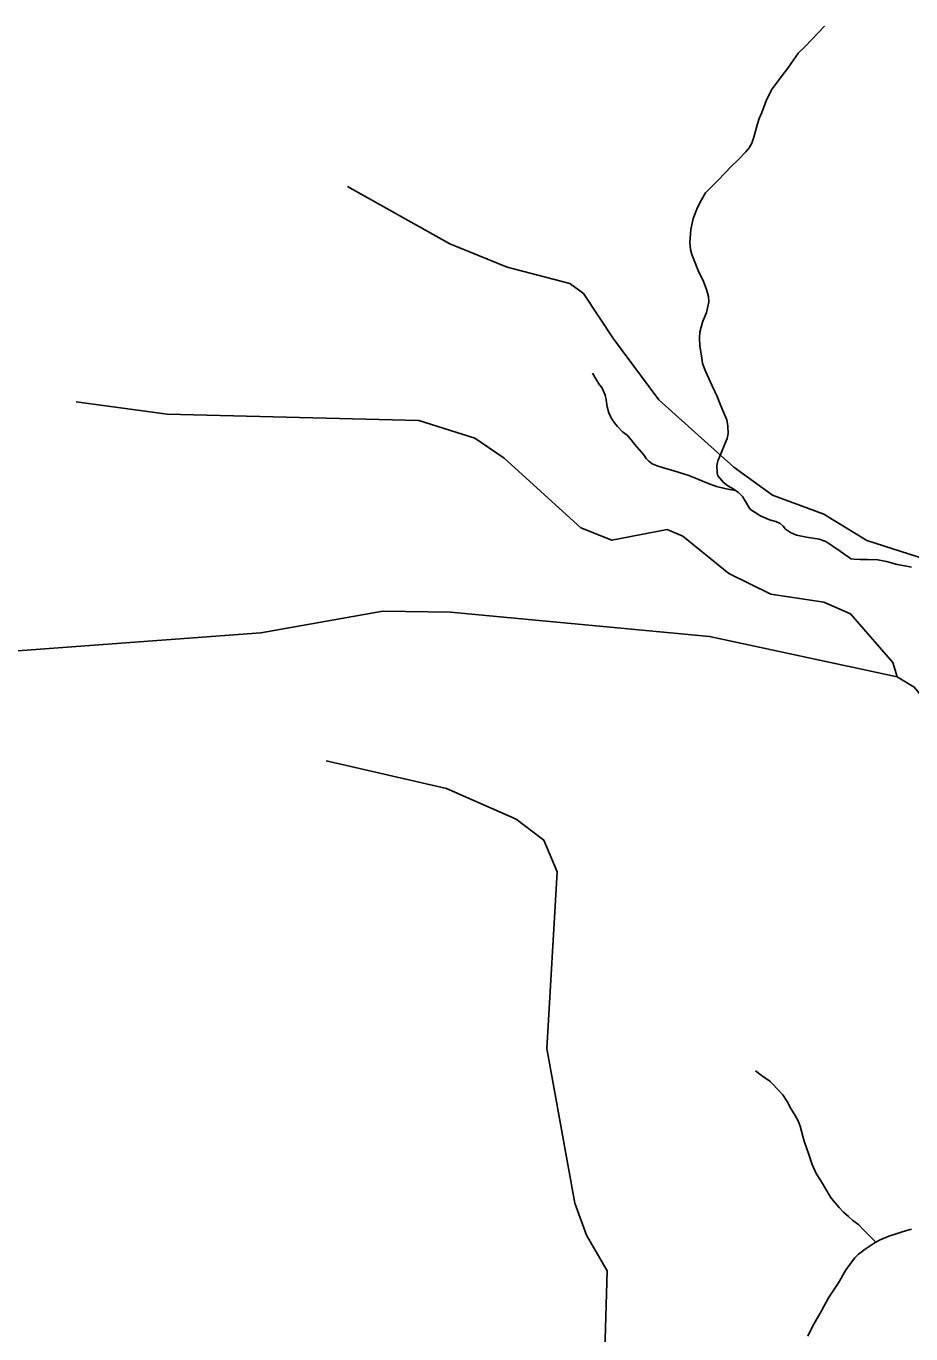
# Model space of a CAD drawing. Extents: x 990631 to 1056237, y 535999 to 585651.
# Drawn here: x 1042892 to 1047577, y 568418 to 575343 of the extents above; entities that cross this region are included whole.
import ezdxf

# ---------------------------------------------------------------- set-up
doc = ezdxf.new("R2010")
doc.units = 0
for name, color, linetype in [('Exist Hydrographic Misc Water Feature', 7, 'Continuous'), ('Exist Road Non-System Type 51', 7, 'Continuous'), ('Exist Road Secondary Type 51 Attributed', 7, 'Continuous')]:
    doc.layers.add(name, color=color, linetype=linetype)

msp = doc.modelspace()

# ---------------------------------------------------------------- linework, layer by layer
at = {"layer": 'Exist Hydrographic Misc Water Feature'}
for points in [[(1046242.5, 573363.9), (1046002.7, 573687.1), (1045843.5, 573926.6), (1045770.1, 573980.7), (1045439.4, 574066), (1045134.8, 574190.3), (1044594.3, 574493.3)], [(1047504.6, 571897.7), (1047481.8, 571973.6), (1047256.7, 572230.9), (1047116.7, 572292.8), (1046834.8, 572334.6), (1046612.9, 572444.1), (1046369.2, 572642.6), (1046287.1, 572677.1), (1045993.4, 572620.7), (1045828.7, 572686.3), (1045423.5, 573055.5), (1045268.6, 573160.4), (1044971.4, 573255), (1043638.3, 573288.3), (1043156.7, 573353.8)], [(1049873.1, 571473.1), (1049842.6, 571479.8), (1049604.5, 571606), (1049172.6, 571903.5), (1048872.6, 572162.3), (1048746.6, 572397.9), (1048601.7, 572571.4), (1048511.8, 572622.5), (1048310.2, 572580.6), (1048096.7, 572420.7), (1047921.9, 572434.1), (1047344.2, 572619.7), (1047115.2, 572758.9), (1046843.4, 572859.5), (1046639.6, 573008.1), (1046242.5, 573363.9)], [(1042539.3, 572046.9), (1042630.2, 572018.7), (1044134.7, 572129.6), (1044780.6, 572244.6), (1045139, 572240.6), (1046510.7, 572111.3), (1047504.6, 571897.7)], [(1047940.2, 571189.9), (1047722.9, 571689.8), (1047594.4, 571843.4), (1047504.6, 571897.7)], [(1047323.2, 567034), (1047294.5, 567175.7), (1047164.3, 567280.1), (1046538, 567509.3), (1046220.2, 567742.1), (1046076.7, 567948.5), (1045955.6, 568328.4), (1045969.1, 568751.5), (1045858.6, 568940.8), (1045797.1, 569109.4), (1045648.5, 569929.7), (1045703.4, 570864), (1045633.9, 571032.7), (1045487.4, 571144), (1045117.3, 571305.8), (1044479.9, 571453.1)]]:
    msp.add_lwpolyline(points, dxfattribs=at)
at = {"layer": 'Exist Road Non-System Type 51'}
for points in [[(1046648.9, 572884.7), (1046639, 572890.9), (1046607.5, 572908), (1046582.1, 572928.9), (1046566.7, 572947.4), (1046555.2, 572961.8), (1046551.8, 572979.9), (1046548.8, 573014), (1046553.8, 573041.9), (1046573.3, 573087.3), (1046590.5, 573126.8), (1046603.6, 573160.3), (1046608.5, 573186.3), (1046607.7, 573224.3), (1046602.8, 573258.4), (1046584, 573299), (1046567.4, 573341.5), (1046550.6, 573382.1), (1046524.6, 573439), (1046488.9, 573516.2), (1046474.3, 573556.7), (1046469.1, 573587), (1046459.2, 573649.2), (1046456.7, 573693.5), (1046459.5, 573723.3), (1046473.3, 573775), (1046494.9, 573826.2), (1046502, 573858.1), (1046506.7, 573884), (1046505.7, 573912), (1046494.8, 573948.4), (1046478.3, 573991), (1046450, 574049.8), (1046427.8, 574106.6), (1046416.7, 574133.1), (1046409.7, 574161.2), (1046406.8, 574197.3), (1046411, 574267.2), (1046424.8, 574325), (1046446.7, 574382.2), (1046468, 574423.6), (1046489.3, 574460.9), (1046509.9, 574482.3), (1046555.5, 574526.8), (1046627.8, 574602.6), (1046660.8, 574633.6), (1046702.4, 574678.3), (1046721, 574699.6), (1046733.9, 574723.3), (1046744.9, 574754.9), (1046765.1, 574826.3), (1046774.1, 574854), (1046787, 574885.7), (1046811, 574946.9), (1046839, 575006.1), (1046895.3, 575082.4), (1046924.7, 575121.4), (1046981.4, 575201.7), (1047016.4, 575234.6), (1047119.9, 575343.2)], [(1045890.3, 573505.4), (1045909.3, 573474.8), (1045928.3, 573444.2), (1045939.8, 573429.8), (1045949.2, 573409.6), (1045958.6, 573389.2), (1045963.7, 573365.1), (1045968.5, 573326.8), (1045977.5, 573294.6), (1045985, 573280.2), (1045994.4, 573260), (1046007.8, 573241.6), (1046023.3, 573223), (1046050.3, 573194.1), (1046073.8, 573177.4), (1046095.1, 573152.6), (1046114.2, 573130), (1046137.5, 573101.3), (1046162.5, 573072.4), (1046175.9, 573053.9), (1046189.4, 573039.6), (1046206.9, 573025.1), (1046232.7, 573014.1), (1046272.3, 573002.9), (1046315.9, 572989.5), (1046377.3, 572971.4), (1046401.2, 572962.7), (1046419, 572956.2), (1046500, 572923.5), (1046547.5, 572906), (1046599, 572892.3), (1046648.9, 572884.7)], [(1047580.4, 572478.7), (1047554.5, 572483.4), (1047504.9, 572493), (1047447.4, 572508.7), (1047401.5, 572516.3), (1047349.5, 572517.9), (1047307.5, 572519.4), (1047275.6, 572520.4), (1047259.6, 572522.9), (1047249.7, 572529.1), (1047222.3, 572548.1), (1047202.8, 572562.7), (1047163.7, 572590.1), (1047126.4, 572613.2), (1047090.8, 572626.4), (1047025, 572636.5), (1046971.4, 572648.2), (1046939.9, 572661.2), (1046912.4, 572680.2), (1046900.9, 572694.4), (1046885.4, 572708.9), (1046861.6, 572719.8), (1046828, 572728.9), (1046776.7, 572752.5), (1046747.2, 572771.5), (1046727.7, 572784.1), (1046717.9, 572796.3), (1046706.7, 572816.7), (1046685.8, 572851.6), (1046664.5, 572874.2), (1046648.9, 572884.7)], [(1046754.3, 569811.2), (1046791.3, 569781.9), (1046830.6, 569756.7), (1046846.1, 569740.2), (1046871.2, 569713.5), (1046898.4, 569684.5), (1046921.3, 569647.6), (1046941.9, 569611), (1046964.8, 569574.3), (1046980, 569545.8), (1046991.1, 569517.4), (1047012.5, 569438.7), (1047036.3, 569367.8), (1047054.6, 569315.2), (1047075.1, 569266.6), (1047098, 569231.7), (1047132.2, 569174.6), (1047151.2, 569142), (1047164.6, 569123.5), (1047197.5, 569086.5), (1047220.6, 569061.8), (1047245.9, 569038.9), (1047269.1, 569018.2), (1047300.5, 568995.2), (1047323.8, 568970.3), (1047346.9, 568947.6), (1047391.7, 568904.1)]]:
    msp.add_lwpolyline(points, dxfattribs=at)
at = {"layer": 'Exist Road Secondary Type 51 Attributed'}
msp.add_lwpolyline([(1047579.9, 568972.1), (1047535.4, 568959.6), (1047499.2, 568946.8), (1047460.7, 568935.9), (1047414.1, 568915.4), (1047391.7, 568904.1), (1047377.3, 568894.6), (1047334.5, 568865.8), (1047299.5, 568839.1), (1047280.9, 568819.7), (1047262.1, 568798.3), (1047230.8, 568753.1), (1047192.7, 568688.4), (1047140, 568608), (1047103.8, 568539.1), (1047055.2, 568456.7), (1047031.5, 568405.3)], dxfattribs=at)

doc.saveas('drawing.dxf')
